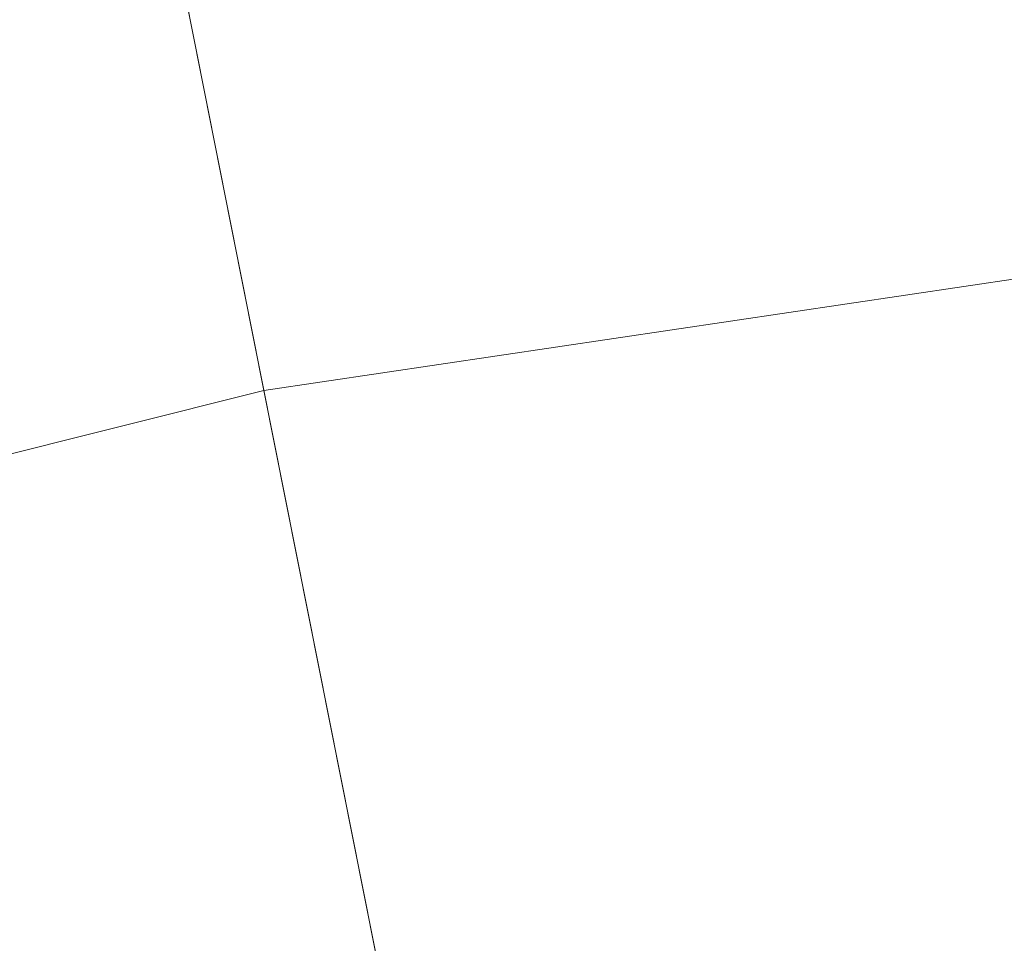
# Model space of a CAD drawing. Header units: millimetres. Extents: x 2270 to 2550, y -29847 to -29567.
# Tile 311 of 591: x 2382 to 2396, y -29594 to -29581. Entities that reach past the tile are written whole.
import ezdxf

# ---------------------------------------------------------------- set-up
doc = ezdxf.new("R2010")
doc.units = ezdxf.units.MM
doc.header["$LTSCALE"] = 25.4
doc.layers.add('Lighting-LED', color=7, linetype='Continuous', lineweight=5, true_color=0x000000)

msp = doc.modelspace()

# ---------------------------------------------------------------- linework, layer by layer
at = {"layer": 'Lighting-LED', "color": 18, "linetype": 'Continuous', "lineweight": 5, "true_color": 0x000000}
for points in [[(2410, -29707.5, -295.5), (2382.886, -29571.189, -295.5), (2396.378, -29569.189, -295.5)], [(2410, -29707.5, -295.5), (2369.655, -29574.502, -295.5), (2382.886, -29571.189, -295.5)], [(2410, -29707.5, -295.5), (2356.815, -29579.099, -295.5), (2369.655, -29574.502, -295.5)], [(2396.927, -29574.772, -176.433), (2383.981, -29576.692, -176.433), (2385.825, -29585.963, -170.5), (2397.854, -29584.179, -170.5)], [(2383.981, -29576.692, -176.433), (2371.284, -29579.871, -176.433), (2374.028, -29588.916, -170.5), (2385.825, -29585.963, -170.5)], [(2410, -29707.5, -295.5), (2344.484, -29584.928, -295.5), (2356.815, -29579.099, -295.5)], [(2397.854, -29584.179, -170.5), (2385.825, -29585.963, -170.5), (2410, -29707.5, -170.5)], [(2410, -29707.5, -295.5), (2332.786, -29591.942, -295.5), (2344.484, -29584.928, -295.5)], [(2385.825, -29585.963, -170.5), (2374.028, -29588.916, -170.5), (2410, -29707.5, -170.5)], [(2374.028, -29588.916, -170.5), (2362.579, -29593.016, -170.5), (2410, -29707.5, -170.5)], [(2410, -29707.5, -295.5), (2321.832, -29600.067, -295.5), (2332.786, -29591.942, -295.5)], [(2362.579, -29593.016, -170.5), (2351.585, -29598.213, -170.5), (2410, -29707.5, -170.5)]]:
    msp.add_3dface(points, dxfattribs=at)

doc.saveas('drawing.dxf')
